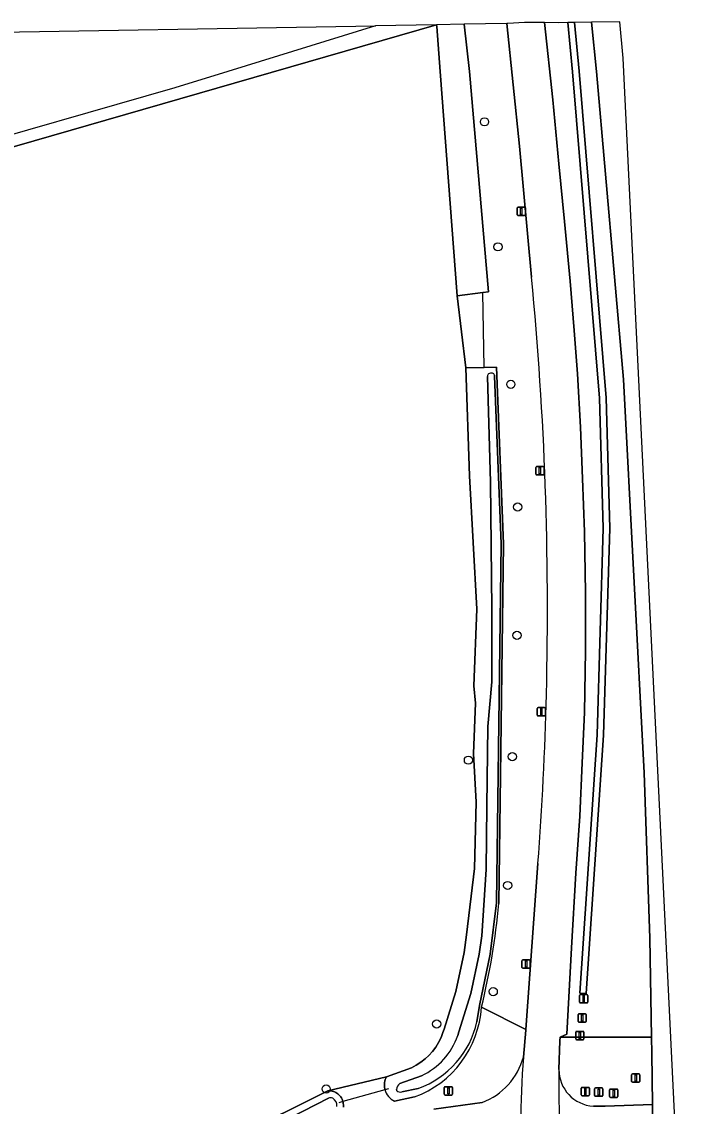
# Model space of a CAD drawing. Extents: x 161385 to 162589, y 388479 to 389756.
# Drawn here: x 162509.8 to 162588.9, y 389626.2 to 389756 of the extents above; entities that cross this region are included whole.
import ezdxf

# ---------------------------------------------------------------- set-up
doc = ezdxf.new("R2010")
doc.units = 0
for name, color, linetype in [('IMGEO_Afsluitpaal', 7, 'Continuous'), ('IMGEO_Berm_groen', 7, 'Continuous'), ('IMGEO_Boom', 7, 'Continuous'), ('IMGEO_Bouwland', 7, 'Continuous'), ('IMGEO_Duiker', 7, 'Continuous'), ('IMGEO_Erf', 7, 'Continuous'), ('IMGEO_Fietspad_gesloten', 7, 'Continuous'), ('IMGEO_Grasland_overig', 7, 'Continuous'), ('IMGEO_Groenvoorziening', 7, 'Continuous'), ('IMGEO_Haag', 7, 'Continuous'), ('IMGEO_Hek', 7, 'Continuous'), ('IMGEO_Lichtmast', 7, 'Continuous'), ('IMGEO_Oever', 7, 'Continuous'), ('IMGEO_Rijbaan_lokaal_open', 7, 'Continuous'), ('IMGEO_Rijbaan_regionaal_gesloten', 7, 'Continuous'), ('IMGEO_Verkeersbordpaal', 7, 'Continuous'), ('IMGEO_Waterloop', 7, 'Continuous')]:
    doc.layers.add(name, color=color, linetype=linetype)

msp = doc.modelspace()

# ---------------------------------------------------------------- linework, layer by layer
at = {"layer": 'IMGEO_Afsluitpaal'}
for p, q in [((162576.53, 389638.65), (162576.53, 389639.45)), ((162576.53, 389639.45), (162576.53, 389638.65)), ((162576.63, 389639.55), (162577.42, 389639.55)), ((162577.42, 389639.55), (162576.63, 389639.55)), ((162577.52, 389639.45), (162577.52, 389638.65)), ((162577.52, 389638.65), (162577.52, 389639.45)), ((162577.42, 389638.55), (162576.63, 389638.55)), ((162576.63, 389638.55), (162577.42, 389638.55)), ((162576.35, 389636.35), (162576.35, 389637.15)), ((162576.35, 389637.15), (162576.35, 389636.35)), ((162576.45, 389637.25), (162577.24, 389637.25)), ((162577.24, 389637.25), (162576.45, 389637.25)), ((162577.34, 389637.15), (162577.34, 389636.35)), ((162577.34, 389636.35), (162577.34, 389637.15)), ((162576.07, 389634.25), (162576.07, 389635.05)), ((162576.07, 389635.05), (162576.07, 389634.25)), ((162576.17, 389635.15), (162576.96, 389635.15)), ((162576.96, 389635.15), (162576.17, 389635.15)), ((162577.24, 389636.25), (162576.45, 389636.25)), ((162576.45, 389636.25), (162577.24, 389636.25)), ((162577.06, 389635.05), (162577.06, 389634.25)), ((162577.06, 389634.25), (162577.06, 389635.05)), ((162576.96, 389634.15), (162576.17, 389634.15)), ((162576.17, 389634.15), (162576.96, 389634.15)), ((162576.73, 389627.55), (162576.73, 389628.35)), ((162576.73, 389628.35), (162576.73, 389627.55)), ((162576.83, 389628.45), (162577.62, 389628.45)), ((162577.62, 389628.45), (162576.83, 389628.45)), ((162577.62, 389627.45), (162576.83, 389627.45)), ((162576.83, 389627.45), (162577.62, 389627.45)), ((162577.72, 389628.35), (162577.72, 389627.55)), ((162577.72, 389627.55), (162577.72, 389628.35)), ((162578.33, 389627.48), (162578.33, 389628.28)), ((162578.33, 389628.28), (162578.33, 389627.48)), ((162578.43, 389628.38), (162579.22, 389628.38)), ((162579.22, 389628.38), (162578.43, 389628.38)), ((162579.22, 389627.38), (162578.43, 389627.38)), ((162578.43, 389627.38), (162579.22, 389627.38)), ((162579.32, 389628.28), (162579.32, 389627.48)), ((162579.32, 389627.48), (162579.32, 389628.28)), ((162580.13, 389627.35), (162580.13, 389628.15)), ((162580.13, 389628.15), (162580.13, 389627.35)), ((162580.23, 389628.25), (162581.02, 389628.25)), ((162581.02, 389628.25), (162580.23, 389628.25)), ((162581.02, 389627.25), (162580.23, 389627.25)), ((162580.23, 389627.25), (162581.02, 389627.25)), ((162581.12, 389628.15), (162581.12, 389627.35)), ((162581.12, 389627.35), (162581.12, 389628.15))]:
    msp.add_line(p, q, dxfattribs=at)
for points in [[(162576.95, 389639.43), (162577.1, 389639.43), (162577.1, 389638.68), (162576.95, 389638.68), (162576.95, 389639.43)], [(162576.77, 389637.12), (162576.92, 389637.12), (162576.92, 389636.37), (162576.77, 389636.37), (162576.77, 389637.12)], [(162576.49, 389635.02), (162576.64, 389635.02), (162576.64, 389634.27), (162576.49, 389634.27), (162576.49, 389635.02)], [(162577.15, 389628.32), (162577.3, 389628.32), (162577.3, 389627.57), (162577.15, 389627.57), (162577.15, 389628.32)], [(162578.75, 389628.25), (162578.9, 389628.25), (162578.9, 389627.5), (162578.75, 389627.5), (162578.75, 389628.25)], [(162580.55, 389628.12), (162580.7, 389628.12), (162580.7, 389627.37), (162580.55, 389627.37), (162580.55, 389628.12)]]:
    msp.add_lwpolyline(points, dxfattribs=at)
for centre, start, end in [((162576.63, 389639.45), 90, 180), ((162576.63, 389639.45), 90, 180), ((162577.42, 389639.45), 0, 90), ((162577.42, 389639.45), 360, 90), ((162576.63, 389638.65), 180, 270), ((162576.63, 389638.65), 180, 270), ((162577.42, 389638.65), 270, 0), ((162577.42, 389638.65), 270, 0), ((162576.45, 389637.15), 90, 180), ((162576.45, 389637.15), 90, 180), ((162576.45, 389636.35), 180, 270), ((162576.45, 389636.35), 180, 270), ((162577.24, 389637.15), 0, 90), ((162577.24, 389637.15), 360, 90), ((162577.24, 389636.35), 270, 0), ((162577.24, 389636.35), 270, 0), ((162576.17, 389635.05), 90, 180), ((162576.17, 389635.05), 90, 180), ((162576.96, 389635.05), 0, 90), ((162576.96, 389635.05), 360, 90), ((162576.17, 389634.25), 180, 270), ((162576.17, 389634.25), 180, 270), ((162576.96, 389634.25), 270, 0), ((162576.96, 389634.25), 270, 0), ((162576.83, 389628.35), 90, 180), ((162576.83, 389628.35), 90, 180), ((162576.83, 389627.55), 180, 270), ((162576.83, 389627.55), 180, 270), ((162577.62, 389628.35), 0, 90), ((162577.62, 389628.35), 360, 90), ((162577.62, 389627.55), 270, 0), ((162577.62, 389627.55), 270, 0), ((162578.43, 389628.28), 90, 180), ((162578.43, 389628.28), 90, 180), ((162578.43, 389627.48), 180, 270), ((162578.43, 389627.48), 180, 270), ((162579.22, 389628.28), 0, 90), ((162579.22, 389628.28), 360, 90), ((162579.22, 389627.48), 270, 0), ((162579.22, 389627.48), 270, 0), ((162580.23, 389628.15), 90, 180), ((162580.23, 389628.15), 90, 180), ((162580.23, 389627.35), 180, 270), ((162580.23, 389627.35), 180, 270), ((162581.02, 389628.15), 0, 90), ((162581.02, 389628.15), 360, 90), ((162581.02, 389627.35), 270, 0), ((162581.02, 389627.35), 270, 0)]:
    msp.add_arc(centre, 0.1, start, end, dxfattribs=at)
at = {"layer": 'IMGEO_Berm_groen'}
msp.add_lwpolyline([(162575.91, 389755.86), (162576.49, 389750.04), (162579.71, 389710.96), (162580.14, 389695.34), (162579.41, 389670.59), (162577.34, 389639.67), (162576.55, 389639.74), (162578.63, 389670.62), (162579.34, 389695.34), (162578.92, 389710.92), (162575.7, 389749.96), (162575.11, 389755.85), (162575.11, 389755.85), (162574.01, 389755.83), (162572.35, 389755.84), (162573.33, 389746.6), (162574.04, 389738.94), (162574.72, 389732.03), (162575.39, 389724.89), (162575.89, 389719.01), (162576.27, 389713.82), (162576.64, 389707.44), (162576.9, 389701.31), (162577.14, 389694.91), (162577.24, 389687.6), (162577.25, 389680.68), (162577.11, 389673.32), (162576.85, 389667.29), (162576.56, 389660.88), (162576.1, 389654.09), (162575.55, 389645.15), (162574.99, 389634.83), (162574.21, 389634.46), (162585.14, 389634.46), (162584.96, 389646.3), (162584.26, 389666.08), (162581.79, 389713.14), (162578.57, 389750), (162577.96, 389755.89)], close=True, dxfattribs=at)
for points in [[(162585.17, 389632.55), (162585.14, 389634.46), (162574.21, 389634.46), (162574.17, 389634), (162574.06, 389630.58)], [(162578.18, 389626.2), (162579.6, 389626.22), (162585.27, 389626.39), (162585.17, 389632.55)]]:
    msp.add_lwpolyline(points, dxfattribs=at)
msp.add_arc((162578.44, 389630.58), 4.38, 179.9154, 266.5822, dxfattribs=at)
at = {"layer": 'IMGEO_Boom'}
for centre in [(162565.16, 389743.97), (162566.76, 389729.01), (162568.3, 389712.57), (162569.13, 389697.88), (162569.04, 389682.53), (162563.23, 389667.6), (162568.49, 389668.02), (162567.93, 389652.61), (162566.2, 389639.91), (162559.43, 389636.04), (162546.2, 389628.26)]:
    msp.add_circle(centre, 0.489, dxfattribs=at)
at = {"layer": 'IMGEO_Bouwland'}
msp.add_lwpolyline([(162535.58, 389622.67), (162546.42, 389628.04), (162553.44, 389629.73), (162556.42, 389630.8), (162556.99, 389631.1), (162557.53, 389631.45), (162558.04, 389631.85), (162558.51, 389632.28), (162558.94, 389632.76), (162559.32, 389633.28), (162559.66, 389633.83), (162559.95, 389634.4), (162560.18, 389635), (162560.31, 389635.42), (162561.71, 389639.94), (162562.71, 389644.57), (162563.02, 389646.72), (162563.94, 389654.62), (162564.15, 389662.57), (162563.85, 389668.39), (162564.09, 389674.4), (162563.86, 389676.49), (162564.23, 389685.66), (162563.37, 389701.62), (162562.91, 389714.52), (162561.89, 389723.14), (162559.86, 389750), (162559.45, 389755.37), (162559.43, 389755.58), (162434.43, 389719.57)], dxfattribs=at)
at = {"layer": 'IMGEO_Duiker'}
for points in [[(162565.13, 389714.57), (162564.96, 389723.55)], [(162553.66, 389628.29), (162553.24, 389628.17), (162548.22, 389626.76), (162547.73, 389626.62)]]:
    msp.add_lwpolyline(points, dxfattribs=at)
at = {"layer": 'IMGEO_Erf'}
msp.add_lwpolyline([(162444.07, 389753.64), (162500, 389754.58), (162552.12, 389755.46), (162552.12, 389755.46), (162552.12, 389755.46), (162534.43, 389750), (162528.09, 389748.05), (162500, 389739.97), (162468.6, 389731.52), (162459.77, 389728.7), (162443.19, 389723.89), (162435.78, 389721.2), (162434.02, 389720.56), (162431.05, 389719.38), (162426.09, 389732), (162425, 389736.75), (162419.72, 389750), (162418.44, 389753.21), (162430.5, 389753.41), (162431.25, 389750.55)], close=True, dxfattribs=at)
at = {"layer": 'IMGEO_Fietspad_gesloten'}
for points in [[(162567.96, 389755.73), (162567.84, 389755.72), (162569.34, 389741.05), (162570.78, 389725.37)], [(162574.06, 389630.58), (162574.17, 389634), (162574.21, 389634.46), (162574.99, 389634.83), (162575.55, 389645.15), (162576.1, 389654.09), (162576.56, 389660.88), (162576.85, 389667.29), (162577.11, 389673.32), (162577.25, 389680.68), (162577.24, 389687.6), (162577.14, 389694.91), (162576.9, 389701.31), (162576.64, 389707.44), (162576.27, 389713.82), (162575.89, 389719.01), (162575.39, 389724.89), (162574.72, 389732.03), (162574.04, 389738.94), (162573.33, 389746.6), (162572.35, 389755.84), (162569.96, 389755.86), (162567.96, 389755.73)], [(162571.54, 389655.23), (162570.1, 389635.38), (162570.1, 389635.31), (162569.81, 389632.08)]]:
    msp.add_lwpolyline(points, dxfattribs=at)
for centre, radius, start, end in [((162160.49, 389685.79), 412.2, 358.5657, 5.5108), ((162191.22, 389684.48), 381.45, 355.6015, 358.6463), ((162673.78, 389623.76), 104.3, 175.4234, 184.3289), ((162779.56, 389628.97), 205.51, 179.5509, 182.9715)]:
    msp.add_arc(centre, radius, start, end, dxfattribs=at)
at = {"layer": 'IMGEO_Grasland_overig'}
msp.add_lwpolyline([(162559.43, 389755.58), (162552.12, 389755.46), (162552.12, 389755.46), (162534.43, 389750), (162528.09, 389748.05), (162500, 389739.97), (162468.6, 389731.52), (162459.77, 389728.7), (162443.19, 389723.89), (162435.78, 389721.2), (162434.02, 389720.56), (162434.43, 389719.57)], close=True, dxfattribs=at)
at = {"layer": 'IMGEO_Groenvoorziening'}
for points in [[(162567.84, 389755.72), (162562.74, 389755.64), (162563.37, 389750), (162565.65, 389723.64), (162564.96, 389723.55), (162561.89, 389723.14), (162562.91, 389714.52), (162565.13, 389714.57), (162566.59, 389714.6), (162567.42, 389693.49), (162566.86, 389650.44)], [(162570.78, 389725.37), (162569.34, 389741.05), (162567.84, 389755.72)], [(162564.79, 389638.05), (162570.1, 389635.38), (162571.54, 389655.23)], [(162569.81, 389632.08), (162570.1, 389635.31), (162570.1, 389635.38), (162564.79, 389638.05)], [(162553.24, 389628.17), (162553.21, 389628.29), (162553.18, 389628.47), (162553.17, 389628.66), (162553.17, 389628.85), (162553.19, 389629.03), (162553.23, 389629.21), (162553.28, 389629.39), (162553.35, 389629.57), (162553.44, 389629.73), (162546.42, 389628.04), (162546.45, 389628.05), (162546.61, 389628.05), (162546.77, 389628.03), (162546.92, 389628), (162547.07, 389627.96), (162547.22, 389627.91), (162547.36, 389627.84), (162547.49, 389627.76), (162547.62, 389627.66), (162547.74, 389627.56), (162547.85, 389627.45), (162547.95, 389627.32), (162548.03, 389627.19), (162548.11, 389627.05), (162548.17, 389626.91), (162548.22, 389626.76), (162548.23, 389626.69), (162548.26, 389626.54), (162548.28, 389626.38), (162548.28, 389626.22), (162548.27, 389626.07)], [(162556.78, 389627.31), (162554.39, 389626.81)], [(162559.11, 389625.85), (162564.87, 389626.65)]]:
    msp.add_lwpolyline(points, dxfattribs=at)
msp.add_lwpolyline([(162575.11, 389755.85), (162575.11, 389755.85), (162575.7, 389749.96), (162578.92, 389710.92), (162579.34, 389695.34), (162578.63, 389670.62), (162576.55, 389639.74), (162577.34, 389639.67), (162579.41, 389670.59), (162580.14, 389695.34), (162579.71, 389710.96), (162576.49, 389750.04), (162575.91, 389755.86), (162575.51, 389755.85)], close=True, dxfattribs=at)
for centre, radius, start, end in [((162160.49, 389685.79), 412.2, 358.5657, 5.5108), ((162191.22, 389684.48), 381.45, 355.6015, 358.6463), ((162487.75, 389657.25), 79.4, 346.0013, 355.0756), ((162552.54, 389638.83), 12.28, 290.2119, 356.3221), ((162562, 389634.23), 8.11, 290.777, 344.6231), ((162555.25, 389628.71), 2.08, 194.8162, 245.4943)]:
    msp.add_arc(centre, radius, start, end, dxfattribs=at)
at = {"layer": 'IMGEO_Haag'}
msp.add_lwpolyline([(162575.11, 389755.85), (162575.11, 389755.85), (162575.7, 389749.96), (162578.92, 389710.92), (162579.34, 389695.34), (162578.63, 389670.62), (162576.55, 389639.74), (162577.34, 389639.67), (162579.41, 389670.59), (162580.14, 389695.34), (162579.71, 389710.96), (162576.49, 389750.04), (162575.91, 389755.86), (162575.51, 389755.85)], close=True, dxfattribs=at)
at = {"layer": 'IMGEO_Hek'}
msp.add_lwpolyline([(162552.12, 389755.46), (162552.12, 389755.46), (162534.43, 389750), (162528.09, 389748.05), (162500, 389739.97), (162468.6, 389731.52), (162459.77, 389728.7), (162443.19, 389723.89), (162435.78, 389721.2), (162434.02, 389720.56)], dxfattribs=at)
at = {"layer": 'IMGEO_Lichtmast'}
for p, q in [((162569.06, 389732.86), (162569.06, 389733.66)), ((162569.06, 389733.66), (162569.06, 389732.86)), ((162569.16, 389733.76), (162569.95, 389733.76)), ((162569.95, 389733.76), (162569.16, 389733.76)), ((162570.05, 389733.66), (162570.05, 389732.86)), ((162570.05, 389732.86), (162570.05, 389733.66)), ((162569.95, 389732.76), (162569.16, 389732.76)), ((162569.16, 389732.76), (162569.95, 389732.76)), ((162571.29, 389701.82), (162571.29, 389702.62)), ((162571.29, 389702.62), (162571.29, 389701.82)), ((162571.39, 389702.72), (162572.18, 389702.72)), ((162572.18, 389702.72), (162571.39, 389702.72)), ((162572.28, 389702.62), (162572.28, 389701.82)), ((162572.28, 389701.82), (162572.28, 389702.62)), ((162572.18, 389701.72), (162571.39, 389701.72)), ((162571.39, 389701.72), (162572.18, 389701.72)), ((162571.46, 389672.99), (162571.46, 389673.79)), ((162571.46, 389673.79), (162571.46, 389672.99)), ((162571.56, 389673.89), (162572.35, 389673.89)), ((162572.35, 389673.89), (162571.56, 389673.89)), ((162572.35, 389672.89), (162571.56, 389672.89)), ((162571.56, 389672.89), (162572.35, 389672.89)), ((162572.45, 389673.79), (162572.45, 389672.99)), ((162572.45, 389672.99), (162572.45, 389673.79)), ((162569.64, 389642.81), (162569.64, 389643.6)), ((162569.64, 389643.6), (162569.64, 389642.81)), ((162569.74, 389643.7), (162570.52, 389643.7)), ((162570.52, 389643.7), (162569.74, 389643.7)), ((162570.62, 389643.6), (162570.62, 389642.81)), ((162570.62, 389642.81), (162570.62, 389643.6)), ((162570.52, 389642.71), (162569.74, 389642.71)), ((162569.74, 389642.71), (162570.52, 389642.71))]:
    msp.add_line(p, q, dxfattribs=at)
for points in [[(162569.48, 389733.63), (162569.63, 389733.63), (162569.63, 389732.88), (162569.48, 389732.88), (162569.48, 389733.63)], [(162571.71, 389702.6), (162571.86, 389702.6), (162571.86, 389701.85), (162571.71, 389701.85), (162571.71, 389702.6)], [(162571.88, 389673.76), (162572.03, 389673.76), (162572.03, 389673.01), (162571.88, 389673.01), (162571.88, 389673.76)], [(162570.05, 389643.58), (162570.21, 389643.58), (162570.21, 389642.83), (162570.05, 389642.83), (162570.05, 389643.58)]]:
    msp.add_lwpolyline(points, dxfattribs=at)
for centre, start, end in [((162569.16, 389733.66), 90, 180), ((162569.16, 389733.66), 90, 180), ((162569.95, 389733.66), 0, 90), ((162569.95, 389733.66), 360, 90), ((162569.16, 389732.86), 180, 270), ((162569.16, 389732.86), 180, 270), ((162569.95, 389732.86), 270, 0), ((162569.95, 389732.86), 270, 0), ((162571.39, 389702.62), 90, 180), ((162571.39, 389702.62), 90, 180), ((162572.18, 389702.62), 0, 90), ((162572.18, 389702.62), 360, 90), ((162571.39, 389701.82), 180, 270), ((162571.39, 389701.82), 180, 270), ((162572.18, 389701.82), 270, 0), ((162572.18, 389701.82), 270, 0), ((162571.56, 389673.79), 90, 180), ((162571.56, 389673.79), 90, 180), ((162571.56, 389672.99), 180, 270), ((162571.56, 389672.99), 180, 270), ((162572.35, 389673.79), 0, 90), ((162572.35, 389673.79), 360, 90), ((162572.35, 389672.99), 270, 0), ((162572.35, 389672.99), 270, 0), ((162569.74, 389643.6), 90, 180), ((162569.74, 389643.6), 90, 180), ((162569.74, 389642.81), 180, 270), ((162569.74, 389642.81), 180, 270), ((162570.52, 389643.6), 0, 90), ((162570.52, 389643.6), 360, 90), ((162570.52, 389642.81), 270, 0), ((162570.52, 389642.81), 270, 0)]:
    msp.add_arc(centre, 0.1, start, end, dxfattribs=at)
at = {"layer": 'IMGEO_Oever'}
for points in [[(162566.59, 389714.6), (162565.13, 389714.57), (162562.91, 389714.52), (162563.37, 389701.62), (162564.23, 389685.66), (162563.86, 389676.49), (162564.09, 389674.4), (162563.85, 389668.39), (162564.15, 389662.57), (162563.94, 389654.62), (162563.02, 389646.72), (162562.71, 389644.57), (162561.71, 389639.94), (162560.31, 389635.42), (162560.18, 389635), (162559.95, 389634.4), (162559.66, 389633.83), (162559.32, 389633.28), (162558.94, 389632.76), (162558.51, 389632.28), (162558.04, 389631.85), (162557.53, 389631.45), (162556.99, 389631.1), (162556.42, 389630.8), (162553.44, 389629.73), (162553.35, 389629.57), (162553.28, 389629.39), (162553.23, 389629.21), (162553.19, 389629.03), (162553.17, 389628.85), (162553.17, 389628.66), (162553.18, 389628.47), (162553.21, 389628.29), (162553.24, 389628.17)], [(162566.86, 389650.44), (162567.42, 389693.49), (162566.59, 389714.6)], [(162561.95, 389634.65), (162562.09, 389635.11), (162563.51, 389639.68), (162564.52, 389644.39), (162564.84, 389646.59), (162565.36, 389654.51), (162565.43, 389662.09), (162565.57, 389671.61), (162566.02, 389676.95), (162566.05, 389685.67), (162565.89, 389700.86), (162565.5, 389713.52)], [(162566.34, 389713.65), (162566.37, 389713.53), (162567.15, 389693.48), (162566.59, 389650.51), (162565.82, 389644.37), (162564.54, 389638.23), (162564.25, 389636.29)], [(162555.02, 389628.91), (162557.62, 389629.85)], [(162548.27, 389626.07), (162548.28, 389626.22), (162548.28, 389626.38), (162548.26, 389626.54), (162548.23, 389626.69), (162548.22, 389626.76), (162548.17, 389626.91), (162548.11, 389627.05), (162548.03, 389627.19), (162547.95, 389627.32), (162547.85, 389627.45), (162547.74, 389627.56), (162547.62, 389627.66), (162547.49, 389627.76), (162547.36, 389627.84), (162547.22, 389627.91), (162547.07, 389627.96), (162546.92, 389628), (162546.77, 389628.03), (162546.61, 389628.05), (162546.45, 389628.05), (162546.42, 389628.04), (162535.58, 389622.67)], [(162554.39, 389626.81), (162556.78, 389627.31)], [(162554.65, 389628.04), (162554.61, 389628.21)], [(162557.23, 389628.31), (162555.25, 389627.9)], [(162517.64, 389609.77), (162523.99, 389613.72), (162535.68, 389621.6), (162546.47, 389627.16)]]:
    msp.add_lwpolyline(points, dxfattribs=at)
for centre, radius, start, end in [((162565.91, 389713.52), 0.405, 130.2801, 179.7679), ((162565.96, 389713.21), 0.695, 77.5345, 117.108), ((162566.06, 389713.6), 0.291, 10.3681, 79.3865), ((162487.75, 389657.25), 79.4, 346.0013, 355.0756), ((162552.54, 389638.83), 12.28, 290.2119, 356.3221), ((162553.38, 389638.79), 11.16, 290.1868, 347.0477), ((162554.19, 389637.29), 8.19, 294.7264, 341.261), ((162555.56, 389628.12), 0.956, 124.9235, 174.9005), ((162546.72, 389626.57), 0.635, 65.1104, 112.6517), ((162555.25, 389628.71), 2.08, 194.8162, 245.4943), ((162555.09, 389628.56), 0.68, 229.5539, 283.7639), ((162546.52, 389626.29), 0.975, 352.9264, 61.5562)]:
    msp.add_arc(centre, radius, start, end, dxfattribs=at)
at = {"layer": 'IMGEO_Rijbaan_lokaal_open'}
for points in [[(162564.87, 389626.65), (162559.11, 389625.85)], [(162585.27, 389626.39), (162579.6, 389626.22), (162578.18, 389626.2)], [(162578.19, 389621.89), (162582.78, 389621.91), (162585.28, 389621.95), (162585.27, 389626.39)]]:
    msp.add_lwpolyline(points, dxfattribs=at)
for centre, radius, start, end in [((162562, 389634.23), 8.11, 290.777, 344.6231), ((162673.78, 389623.76), 104.3, 175.4234, 184.3289), ((162779.56, 389628.97), 205.51, 179.5509, 182.9715), ((162578.44, 389630.58), 4.38, 179.9154, 266.5822)]:
    msp.add_arc(centre, radius, start, end, dxfattribs=at)
at = {"layer": 'IMGEO_Rijbaan_regionaal_gesloten'}
msp.add_lwpolyline([(162582.93, 389467.23), (162588.95, 389603.29), (162581.76, 389751.6), (162581.37, 389755.95), (162577.96, 389755.89), (162578.57, 389750), (162581.79, 389713.14), (162584.26, 389666.08), (162584.96, 389646.3), (162585.14, 389634.46), (162585.17, 389632.55), (162585.27, 389626.39), (162585.28, 389621.95), (162585.38, 389611.95), (162585.4, 389610.05), (162585.25, 389589.31), (162584.86, 389571.65), (162583.8, 389539.63), (162581.45, 389500)], dxfattribs=at)
at = {"layer": 'IMGEO_Verkeersbordpaal'}
for p, q in [((162582.76, 389629.17), (162582.76, 389629.96)), ((162582.76, 389629.96), (162582.76, 389629.17)), ((162582.86, 389630.06), (162583.65, 389630.06)), ((162583.65, 389630.06), (162582.86, 389630.06)), ((162583.75, 389629.96), (162583.75, 389629.17)), ((162583.75, 389629.17), (162583.75, 389629.96)), ((162560.44, 389628.53), (162561.23, 389628.53)), ((162561.23, 389628.53), (162560.44, 389628.53)), ((162583.65, 389629.07), (162582.86, 389629.07)), ((162582.86, 389629.07), (162583.65, 389629.07)), ((162560.34, 389627.63), (162560.34, 389628.43)), ((162560.34, 389628.43), (162560.34, 389627.63)), ((162561.23, 389627.53), (162560.44, 389627.53)), ((162560.44, 389627.53), (162561.23, 389627.53)), ((162561.33, 389628.43), (162561.33, 389627.63)), ((162561.33, 389627.63), (162561.33, 389628.43))]:
    msp.add_line(p, q, dxfattribs=at)
for points in [[(162583.18, 389629.94), (162583.33, 389629.94), (162583.33, 389629.19), (162583.18, 389629.19), (162583.18, 389629.94)], [(162560.76, 389628.41), (162560.91, 389628.41), (162560.91, 389627.66), (162560.76, 389627.66), (162560.76, 389628.41)]]:
    msp.add_lwpolyline(points, dxfattribs=at)
for centre, start, end in [((162582.86, 389629.96), 90, 180), ((162582.86, 389629.96), 90, 180), ((162583.65, 389629.96), 0, 90), ((162583.65, 389629.96), 360, 90), ((162560.44, 389628.43), 90, 180), ((162560.44, 389628.43), 90, 180), ((162561.23, 389628.43), 0, 90), ((162561.23, 389628.43), 360, 90), ((162582.86, 389629.17), 180, 270), ((162582.86, 389629.17), 180, 270), ((162583.65, 389629.17), 270, 0), ((162583.65, 389629.17), 270, 0), ((162560.44, 389627.63), 180, 270), ((162560.44, 389627.63), 180, 270), ((162561.23, 389627.63), 270, 0), ((162561.23, 389627.63), 270, 0)]:
    msp.add_arc(centre, 0.1, start, end, dxfattribs=at)
at = {"layer": 'IMGEO_Waterloop'}
msp.add_lwpolyline([(162562.74, 389755.64), (162559.43, 389755.58), (162559.45, 389755.37), (162559.86, 389750), (162561.89, 389723.14), (162564.96, 389723.55), (162565.65, 389723.64), (162563.37, 389750)], close=True, dxfattribs=at)
for points in [[(162565.5, 389713.52), (162565.89, 389700.86), (162566.05, 389685.67), (162566.02, 389676.95), (162565.57, 389671.61), (162565.43, 389662.09), (162565.36, 389654.51), (162564.84, 389646.59), (162564.52, 389644.39), (162563.51, 389639.68), (162562.09, 389635.11), (162561.95, 389634.65)], [(162564.25, 389636.29), (162564.54, 389638.23), (162565.82, 389644.37), (162566.59, 389650.51), (162567.15, 389693.48), (162566.37, 389713.53)], [(162566.37, 389713.53), (162566.34, 389713.65)], [(162557.62, 389629.85), (162555.02, 389628.91)], [(162554.61, 389628.21), (162554.65, 389628.04)], [(162555.25, 389627.9), (162557.23, 389628.31)], [(162546.47, 389627.16), (162535.68, 389621.6), (162523.99, 389613.72), (162517.64, 389609.77)]]:
    msp.add_lwpolyline(points, dxfattribs=at)
for centre, radius, start, end in [((162565.91, 389713.52), 0.405, 130.2801, 179.7679), ((162565.96, 389713.21), 0.695, 77.5345, 117.108), ((162566.06, 389713.6), 0.291, 10.3681, 79.3865), ((162553.38, 389638.79), 11.16, 290.1868, 347.0477), ((162554.19, 389637.29), 8.19, 294.7264, 341.261), ((162555.56, 389628.12), 0.956, 124.9235, 174.9005), ((162546.72, 389626.57), 0.635, 65.1104, 112.6517), ((162555.09, 389628.56), 0.68, 229.5539, 283.7639), ((162546.52, 389626.29), 0.975, 352.9264, 61.5562)]:
    msp.add_arc(centre, radius, start, end, dxfattribs=at)

doc.saveas('drawing.dxf')
